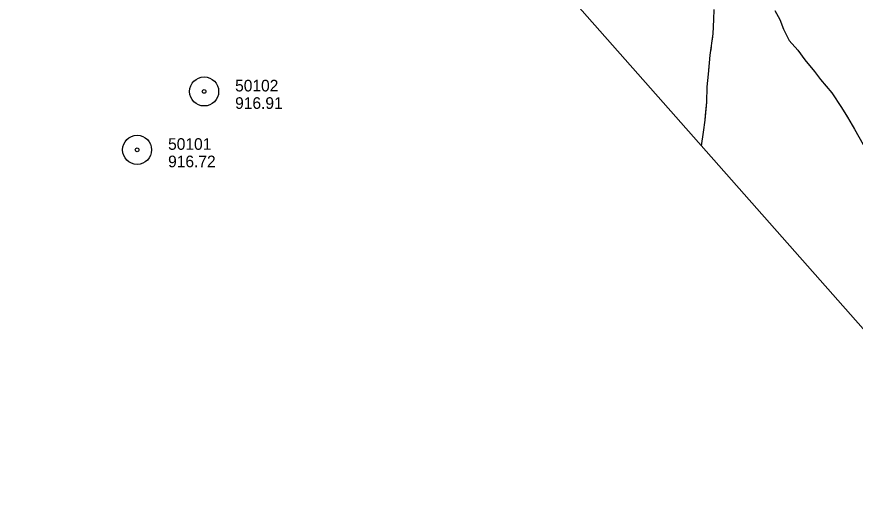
# Model space of a CAD drawing. Extents: x 353423 to 364002, y 127000 to 201942.
# Drawn here: x 359135 to 359567.8, y 131075.9 to 131331.5 of the extents above; entities that cross this region are included whole.
import ezdxf

# ---------------------------------------------------------------- set-up
doc = ezdxf.new("R2010")
doc.units = 0
for name, color, linetype in [('E_RDWY_AsphConc', 7, 'Continuous'), ('E_RDWY_Gravel', 7, 'Continuous'), ('E_STRUCT_WingWall', 7, 'Continuous')]:
    doc.layers.add(name, color=color, linetype=linetype)

msp = doc.modelspace()

# ---------------------------------------------------------------- linework, layer by layer
at = {"layer": 'E_RDWY_AsphConc'}
for centre, radius in [((359231.75, 131292.96), 7.5), ((359231.75, 131292.96), 0.96), ((359197.15, 131262.84), 7.5), ((359197.15, 131262.84), 0.96)]:
    msp.add_circle(centre, radius, dxfattribs=at)
at = {"layer": 'E_RDWY_Gravel'}
msp.add_lwpolyline([(360050.1, 130816.27), (359672.48, 131056.75), (359280.39, 131500.31), (359008.41, 131703.83)], dxfattribs=at)
at = {"layer": 'E_STRUCT_WingWall'}
for points in [[(359488.48, 131264.89), (359489.52, 131271.89), (359490.29, 131278.14), (359491.18, 131287.36), (359491.45, 131295.32), (359492.1, 131301.8), (359493, 131311.58), (359494.53, 131322.72), (359494.85, 131330.11), (359494.93, 131335.23)], [(359526.33, 131334.69), (359528.86, 131330.13), (359530.83, 131325.05), (359533.76, 131319.3), (359538.12, 131314.16), (359541.79, 131309.25), (359546.72, 131303.31), (359549.82, 131299.08), (359555.82, 131292.29), (359560.79, 131284.7), (359563.78, 131279.68), (359567.4, 131273.52), (359571.91, 131265.59)], [(359494.65, 131325.48), (359494.74, 131327.48)], [(359528.13, 131331.44), (359528.86, 131330.13), (359530.83, 131325.05), (359533.76, 131319.3), (359538.12, 131314.16), (359541.79, 131309.25), (359543.53, 131307.15)], [(359494.09, 131319.51), (359494.36, 131321.49)], [(359493.27, 131313.57), (359493.55, 131315.55)], [(359490.53, 131280.7), (359491.18, 131287.36), (359491.45, 131295.32), (359492.1, 131301.8), (359492.82, 131309.59)], [(359543.53, 131307.15), (359546.72, 131303.31), (359549.82, 131299.08), (359555.82, 131292.29), (359560.79, 131284.7), (359561.11, 131284.16)], [(359488.48, 131264.89), (359489.52, 131271.89), (359490.29, 131278.14), (359490.53, 131280.7)], [(359563.16, 131280.72), (359563.78, 131279.68), (359564.18, 131279)], [(359566.2, 131275.55), (359567.22, 131273.83)]]:
    msp.add_lwpolyline(points, dxfattribs=at)

# ---------------------------------------------------------------- texts
at = {"layer": 'E_RDWY_AsphConc'}
for s, p in [('50102', (359247.75, 131292.96)), ('916.91', (359247.75, 131283.96)), ('50101', (359213.15, 131262.84)), ('916.72', (359213.15, 131253.84))]:
    msp.add_text(s, height=6, dxfattribs=at).set_placement(p)

doc.saveas('drawing.dxf')
